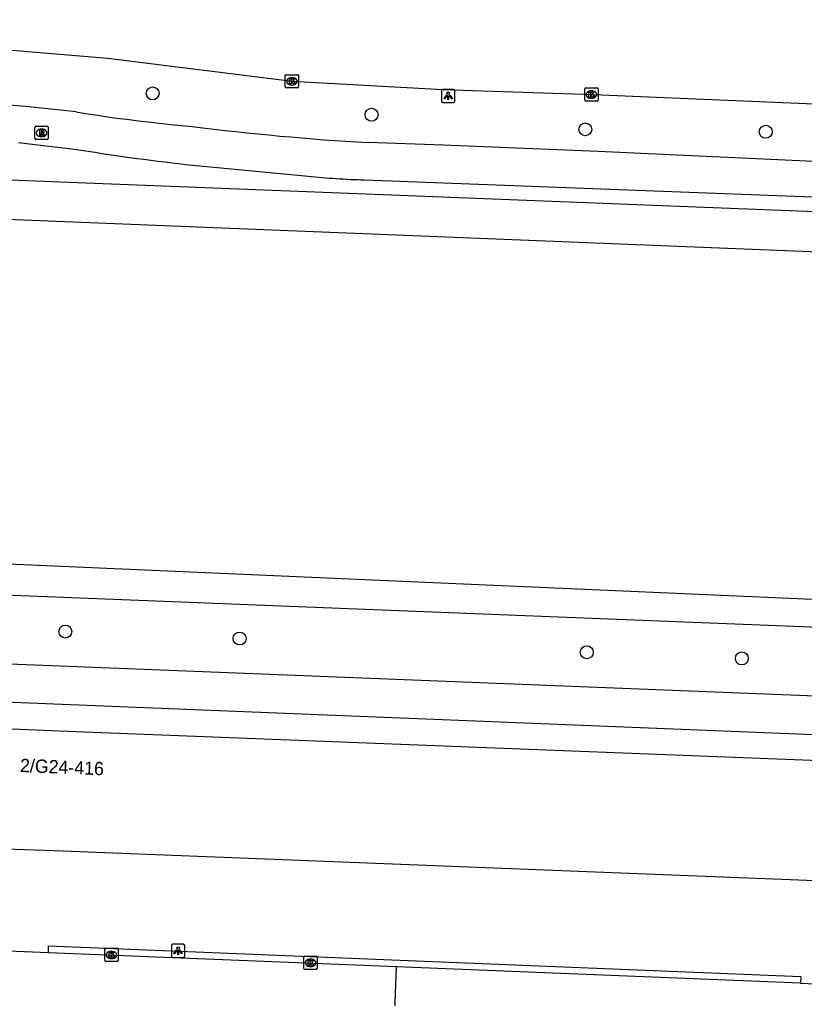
# Model space of a CAD drawing. Extents: x 160787 to 161428, y 386828 to 387483.
# Drawn here: x 161313.1 to 161372.3, y 387391.4 to 387465.2 of the extents above; entities that cross this region are included whole.
import ezdxf

# ---------------------------------------------------------------- set-up
doc = ezdxf.new("R2010")
doc.units = 0
for name, color, linetype in [('IMGEO_Boom', 7, 'Continuous'), ('IMGEO_Fietspad_gesloten', 7, 'Continuous'), ('IMGEO_Groenvoorziening', 7, 'Continuous'), ('IMGEO_Haag', 7, 'Continuous'), ('IMGEO_Kolk', 7, 'Continuous'), ('IMGEO_Lichtpunt', 7, 'Continuous'), ('IMGEO_Pand', 7, 'Continuous'), ('IMGEO_Pand_nummerreeks', 7, 'Continuous'), ('IMGEO_Pand_overbouw', 7, 'Continuous'), ('IMGEO_Rijbaan_lokaal_gesloten', 7, 'Continuous'), ('IMGEO_Rijbaan_lokaal_open', 7, 'Continuous'), ('IMGEO_Rioolput', 7, 'Continuous'), ('IMGEO_Voetpad_open', 7, 'Continuous')]:
    doc.layers.add(name, color=color, linetype=linetype)

msp = doc.modelspace()

# ---------------------------------------------------------------- linework, layer by layer
at = {"layer": 'IMGEO_Boom'}
for centre in [(161323.136, 387459.672), (161339.636, 387458.06), (161355.754, 387456.957), (161369.353, 387456.776), (161316.552, 387419.067), (161329.692, 387418.544), (161355.861, 387417.504), (161367.552, 387417.039)]:
    msp.add_circle(centre, 0.489, dxfattribs=at)
at = {"layer": 'IMGEO_Fietspad_gesloten'}
for points in [[(161313.015, 387455.962), (161317.216, 387455.473)], [(161405.891, 387453.443), (161405.151, 387453.48), (161392.858, 387453.598), (161386.601, 387453.893), (161380.026, 387454.202), (161356.719, 387455.298), (161345.039, 387455.752), (161339.372, 387455.958)], [(161325.628, 387454.314), (161334.849, 387453.429)], [(161339.105, 387453.148), (161378.817, 387451.64)]]:
    msp.add_lwpolyline(points, dxfattribs=at)
for centre, radius, start, end in [((161295.715, 387272.01), 187.516, 83.36802, 88.05739), ((161336.81, 387577.929), 121.227, 260.77281, 264.93355), ((161350.745, 387652.727), 197.097, 262.81799, 266.69192), ((161344.436, 387621.926), 168.664, 260.71277, 263.59766), ((161340.39, 387504.982), 51.85, 263.86525, 268.57987)]:
    msp.add_arc(centre, radius, start, end, dxfattribs=at)
at = {"layer": 'IMGEO_Groenvoorziening'}
msp.add_lwpolyline([(161374.739, 387447.654), (161373.448, 387421.465), (161260.165, 387426.446), (161260.891, 387452.237)], dxfattribs=at)
at = {"layer": 'IMGEO_Haag'}
msp.add_lwpolyline([(161257.475, 387423.998), (161375.886, 387419.29)], dxfattribs=at)
at = {"layer": 'IMGEO_Kolk'}
for p, q in [((161333.135, 387460.156), (161333.135, 387461.008)), ((161333.21, 387461.082), (161334.062, 387461.082)), ((161333.623, 387460.862), (161333.648, 387460.862)), ((161334.136, 387461.008), (161334.136, 387460.156)), ((161334.062, 387460.082), (161333.21, 387460.082)), ((161333.646, 387460.302), (161333.621, 387460.302)), ((161355.709, 387459.155), (161355.709, 387460.007)), ((161355.784, 387460.081), (161356.636, 387460.081)), ((161356.197, 387459.861), (161356.222, 387459.861)), ((161356.71, 387460.007), (161356.71, 387459.155)), ((161356.636, 387459.081), (161355.784, 387459.081)), ((161356.22, 387459.301), (161356.195, 387459.301)), ((161319.527, 387394.246), (161319.527, 387395.098)), ((161319.602, 387395.172), (161320.454, 387395.172)), ((161320.015, 387394.952), (161320.04, 387394.952)), ((161320.528, 387395.098), (161320.528, 387394.246)), ((161320.454, 387394.172), (161319.602, 387394.172)), ((161320.038, 387394.392), (161320.013, 387394.392)), ((161334.538, 387393.651), (161334.538, 387394.503)), ((161334.613, 387394.577), (161335.465, 387394.577)), ((161335.026, 387394.357), (161335.051, 387394.357)), ((161335.539, 387394.503), (161335.539, 387393.651)), ((161335.465, 387393.577), (161334.613, 387393.577)), ((161335.049, 387393.797), (161335.024, 387393.797))]:
    msp.add_line(p, q, dxfattribs=at)
for points in [[(161333.135, 387460.156), (161333.135, 387461.008)], [(161333.21, 387461.082), (161334.062, 387461.082)], [(161333.456, 387460.782), (161333.579, 387460.782), (161333.579, 387460.631), (161333.709, 387460.782), (161333.873, 387460.782), (161333.727, 387460.631), (161333.88, 387460.382), (161333.728, 387460.382), (161333.643, 387460.546), (161333.579, 387460.479), (161333.579, 387460.382), (161333.456, 387460.382), (161333.456, 387460.782)], [(161334.136, 387461.008), (161334.136, 387460.156)], [(161334.062, 387460.082), (161333.21, 387460.082)], [(161355.709, 387459.155), (161355.709, 387460.007)], [(161355.784, 387460.081), (161356.636, 387460.081)], [(161356.03, 387459.781), (161356.153, 387459.781), (161356.153, 387459.63), (161356.283, 387459.781), (161356.447, 387459.781), (161356.301, 387459.63), (161356.454, 387459.381), (161356.302, 387459.381), (161356.217, 387459.545), (161356.153, 387459.478), (161356.153, 387459.381), (161356.03, 387459.381), (161356.03, 387459.781)], [(161356.71, 387460.007), (161356.71, 387459.155)], [(161356.636, 387459.081), (161355.784, 387459.081)], [(161319.527, 387394.246), (161319.527, 387395.098)], [(161319.602, 387395.172), (161320.454, 387395.172)], [(161319.848, 387394.872), (161319.971, 387394.872), (161319.971, 387394.721), (161320.101, 387394.872), (161320.265, 387394.872), (161320.119, 387394.721), (161320.272, 387394.472), (161320.12, 387394.472), (161320.035, 387394.636), (161319.971, 387394.569), (161319.971, 387394.472), (161319.848, 387394.472), (161319.848, 387394.872)], [(161320.528, 387395.098), (161320.528, 387394.246)], [(161320.454, 387394.172), (161319.602, 387394.172)], [(161334.538, 387393.651), (161334.538, 387394.503)], [(161334.613, 387394.577), (161335.465, 387394.577)], [(161334.859, 387394.277), (161334.982, 387394.277), (161334.982, 387394.126), (161335.112, 387394.277), (161335.276, 387394.277), (161335.13, 387394.126), (161335.283, 387393.877), (161335.131, 387393.877), (161335.046, 387394.041), (161334.982, 387393.974), (161334.982, 387393.877), (161334.859, 387393.877), (161334.859, 387394.277)], [(161335.539, 387394.503), (161335.539, 387393.651)], [(161335.465, 387393.577), (161334.613, 387393.577)]]:
    msp.add_lwpolyline(points, dxfattribs=at)
for centre, start, end in [((161333.212, 387461.006), 91.55205, 178.44795), ((161333.212, 387461.006), 91.55205, 178.44795), ((161334.06, 387461.006), 1.55205, 88.44795), ((161334.06, 387461.006), 1.55205, 88.44795), ((161333.212, 387460.158), 181.55205, 268.44795), ((161333.212, 387460.158), 181.55205, 268.44795), ((161334.06, 387460.158), 271.55205, 358.44795), ((161334.06, 387460.158), 271.55205, 358.44795), ((161355.786, 387460.005), 91.55205, 178.44795), ((161355.786, 387460.005), 91.55205, 178.44795), ((161356.634, 387460.005), 1.55205, 88.44795), ((161356.634, 387460.005), 1.55205, 88.44795), ((161355.786, 387459.157), 181.55205, 268.44795), ((161355.786, 387459.157), 181.55205, 268.44795), ((161356.634, 387459.157), 271.55205, 358.44795), ((161356.634, 387459.157), 271.55205, 358.44795), ((161319.604, 387395.096), 91.55205, 178.44795), ((161319.604, 387395.096), 91.55205, 178.44795), ((161320.452, 387395.096), 1.55205, 88.44795), ((161320.452, 387395.096), 1.55205, 88.44795), ((161319.604, 387394.248), 181.55205, 268.44795), ((161319.604, 387394.248), 181.55205, 268.44795), ((161320.452, 387394.248), 271.55205, 358.44795), ((161320.452, 387394.248), 271.55205, 358.44795), ((161334.615, 387394.501), 91.55205, 178.44795), ((161334.615, 387394.501), 91.55205, 178.44795), ((161335.463, 387394.501), 1.55205, 88.44795), ((161335.463, 387394.501), 1.55205, 88.44795), ((161334.615, 387393.653), 181.55205, 268.44795), ((161334.615, 387393.653), 181.55205, 268.44795), ((161335.463, 387393.653), 271.55205, 358.44795), ((161335.463, 387393.653), 271.55205, 358.44795)]:
    msp.add_arc(centre, 0.0765, start, end, dxfattribs=at)
for centre, major_axis, ratio, start_param, end_param in [((161333.622, 387460.582), (-0.387, 0.002), 0.722429, 4.712389, 7.853982), ((161333.647, 387460.582), (-0.39, 0.002), 0.717154, 1.570796, 4.712389), ((161356.196, 387459.581), (-0.387, 0.002), 0.722429, 4.712389, 7.853982), ((161356.221, 387459.581), (-0.39, 0.002), 0.717154, 1.570796, 4.712389), ((161320.014, 387394.672), (-0.387, 0.002), 0.722429, 4.712389, 7.853982), ((161320.039, 387394.672), (-0.39, 0.002), 0.717154, 1.570796, 4.712389), ((161335.025, 387394.077), (-0.387, 0.002), 0.722429, 4.712389, 7.853982), ((161335.05, 387394.077), (-0.39, 0.002), 0.717154, 1.570796, 4.712389)]:
    msp.add_ellipse(centre, major_axis=major_axis, ratio=ratio, start_param=start_param, end_param=end_param, dxfattribs=at)
at = {"layer": 'IMGEO_Lichtpunt'}
for p, q in [((161344.92, 387459.88), (161344.92, 387459.073)), ((161344.92, 387459.88), (161344.92, 387459.073)), ((161345.822, 387459.975), (161345.014, 387459.975)), ((161345.822, 387459.975), (161345.014, 387459.975)), ((161345.916, 387459.073), (161345.916, 387459.88)), ((161345.916, 387459.073), (161345.916, 387459.88)), ((161345.014, 387458.979), (161345.822, 387458.979)), ((161345.014, 387458.979), (161345.822, 387458.979)), ((161325.456, 387395.475), (161324.648, 387395.475)), ((161325.456, 387395.475), (161324.648, 387395.475)), ((161324.554, 387395.38), (161324.554, 387394.573)), ((161324.554, 387395.38), (161324.554, 387394.573)), ((161325.55, 387394.573), (161325.55, 387395.38)), ((161325.55, 387394.573), (161325.55, 387395.38)), ((161324.648, 387394.479), (161325.456, 387394.479)), ((161324.648, 387394.479), (161325.456, 387394.479))]:
    msp.add_line(p, q, dxfattribs=at)
for points in [[(161345.294, 387459.544), (161345.333, 387459.516), (161345.145, 387459.254), (161345.107, 387459.281), (161345.294, 387459.544)], [(161345.396, 387459.496), (161345.443, 387459.496), (161345.443, 387459.174), (161345.396, 387459.174), (161345.396, 387459.496)], [(161345.506, 387459.516), (161345.544, 387459.543), (161345.731, 387459.281), (161345.692, 387459.253), (161345.506, 387459.516)], [(161324.928, 387395.044), (161324.967, 387395.016), (161324.779, 387394.754), (161324.741, 387394.781), (161324.928, 387395.044)], [(161325.03, 387394.996), (161325.077, 387394.996), (161325.077, 387394.674), (161325.03, 387394.674), (161325.03, 387394.996)], [(161325.14, 387395.016), (161325.178, 387395.043), (161325.365, 387394.781), (161325.326, 387394.753), (161325.14, 387395.016)]]:
    msp.add_lwpolyline(points, dxfattribs=at)
for centre in [(161345.419, 387459.678), (161325.053, 387395.178)]:
    msp.add_circle(centre, 0.0994, dxfattribs=at)
for centre, start, end in [((161345.014, 387459.88), 90, 180), ((161345.014, 387459.88), 90, 180), ((161345.822, 387459.88), 0, 90), ((161345.822, 387459.88), 0, 90), ((161345.014, 387459.073), 180, 270), ((161345.014, 387459.073), 180, 270), ((161345.822, 387459.073), 270, 0), ((161345.822, 387459.073), 270, 360), ((161324.648, 387395.38), 90, 180), ((161324.648, 387395.38), 90, 180), ((161325.456, 387395.38), 0, 90), ((161325.456, 387395.38), 0, 90), ((161324.648, 387394.573), 180, 270), ((161324.648, 387394.573), 180, 270), ((161325.456, 387394.573), 270, 0), ((161325.456, 387394.573), 270, 360)]:
    msp.add_arc(centre, 0.0946, start, end, dxfattribs=at)
at = {"layer": 'IMGEO_Pand'}
msp.add_lwpolyline([(161375.372, 387409.257), (161375.014, 387400.193), (161315.704, 387402.522), (161312.774, 387402.637), (161206.714, 387406.801), (161204.048, 387406.906), (161203.521, 387406.927), (161144.926, 387409.227), (161145.063, 387412.658), (161141.912, 387412.783), (161142.22, 387420.52), (161145.397, 387420.401), (161145.344, 387418.452), (161204.415, 387416.137), (161207.085, 387416.032), (161257.011, 387414.076), (161257.087, 387415.956), (161263.989, 387415.676), (161263.908, 387413.683), (161313.125, 387411.702), (161316.065, 387411.587), (161375.372, 387409.257)], dxfattribs=at)
at = {"layer": 'IMGEO_Pand_overbouw'}
msp.add_lwpolyline([(161375.467, 387411.182), (161263.989, 387415.676), (161263.908, 387413.683), (161313.125, 387411.702), (161316.065, 387411.587), (161375.372, 387409.257)], close=True, dxfattribs=at)
at = {"layer": 'IMGEO_Rijbaan_lokaal_gesloten'}
for points in [[(161260.884, 387465.239), (161266.274, 387465.019), (161280.5, 387464.429), (161295.904, 387463.78), (161303.085, 387463.612), (161305.834, 387463.487), (161319.753, 387462.329), (161333.661, 387460.582), (161345.017, 387459.956), (161356.363, 387459.579), (161391.431, 387458.108), (161405.023, 387457.425), (161406.112, 387457.394)], [(161315.275, 387394.84), (161300.082, 387395.457), (161261.798, 387397.029)], [(161341.523, 387393.773), (161315.275, 387394.84)], [(161342.991, 387387.637), (161341.303, 387387.73), (161341.523, 387393.773)]]:
    msp.add_lwpolyline(points, dxfattribs=at)
at = {"layer": 'IMGEO_Rijbaan_lokaal_open'}
for points in [[(161371.974, 387392.536), (161341.523, 387393.773)], [(161371.974, 387392.536), (161374.819, 387392.42)]]:
    msp.add_lwpolyline(points, dxfattribs=at)
at = {"layer": 'IMGEO_Rioolput'}
for p, q in [((161314.265, 387456.267), (161314.265, 387457.119)), ((161314.34, 387457.193), (161315.192, 387457.193)), ((161314.753, 387456.973), (161314.778, 387456.973)), ((161315.266, 387457.119), (161315.266, 387456.267)), ((161315.192, 387456.193), (161314.34, 387456.193)), ((161314.776, 387456.413), (161314.751, 387456.413))]:
    msp.add_line(p, q, dxfattribs=at)
for points in [[(161314.265, 387456.267), (161314.265, 387457.119)], [(161314.34, 387457.193), (161315.192, 387457.193)], [(161314.854, 387456.891), (161314.602, 387456.893), (161314.602, 387456.493)], [(161314.78, 387456.812), (161314.726, 387456.812), (161314.726, 387456.731)], [(161314.726, 387456.731), (161314.778, 387456.731)], [(161315.266, 387457.119), (161315.266, 387456.267)], [(161315.192, 387456.193), (161314.34, 387456.193)], [(161314.602, 387456.493), (161314.726, 387456.493), (161314.726, 387456.655), (161314.737, 387456.655)], [(161314.784, 387456.626), (161314.855, 387456.493), (161314.995, 387456.493), (161314.93, 387456.619)]]:
    msp.add_lwpolyline(points, dxfattribs=at)
for centre, radius, start, end in [((161314.342, 387457.117), 0.0765, 91.55205, 178.44795), ((161314.342, 387457.117), 0.0765, 91.55205, 178.44795), ((161314.762, 387456.92), 0.19, 274.7715, 282.96867), ((161314.786, 387456.716), 0.0964, 77.00612, 93.18647), ((161314.8, 387456.773), 0.0378, 276.66336, 79.67722), ((161314.853, 387456.781), 0.109, 350.36119, 89.41601), ((161314.851, 387456.781), 0.112, 277.58423, 350.98172), ((161315.19, 387457.117), 0.0765, 1.55205, 88.44795), ((161315.19, 387457.117), 0.0765, 1.55205, 88.44795), ((161314.342, 387456.269), 0.0765, 181.55205, 268.44795), ((161314.342, 387456.269), 0.0765, 181.55205, 268.44795), ((161314.736, 387456.602), 0.0533, 26.02933, 88.69889), ((161314.835, 387456.566), 0.108, 29.51342, 73.79051), ((161315.19, 387456.269), 0.0765, 271.55205, 358.44795), ((161315.19, 387456.269), 0.0765, 271.55205, 358.44795)]:
    msp.add_arc(centre, radius, start, end, dxfattribs=at)
for centre, major_axis, ratio, start_param, end_param in [((161314.752, 387456.693), (-0.387, 0.002), 0.722429, 4.712389, 7.853982), ((161314.777, 387456.693), (-0.39, 0.002), 0.717154, 1.570796, 4.712389)]:
    msp.add_ellipse(centre, major_axis=major_axis, ratio=ratio, start_param=start_param, end_param=end_param, dxfattribs=at)
at = {"layer": 'IMGEO_Voetpad_open'}
for points in [[(161378.817, 387451.64), (161378.758, 387450.527), (161373.059, 387450.739), (161302.126, 387453.524), (161294.712, 387453.846)], [(161260.891, 387452.237), (161372.726, 387447.736), (161374.739, 387447.654)], [(161375.886, 387419.29), (161375.649, 387414.095), (161257.264, 387418.802), (161257.475, 387423.998)], [(161315.275, 387394.84), (161315.295, 387395.358), (161371.993, 387393.038), (161371.974, 387392.536)]]:
    msp.add_lwpolyline(points, dxfattribs=at)

# ---------------------------------------------------------------- texts
at = {"layer": 'IMGEO_Pand_nummerreeks'}
msp.add_text('2/G24-416', height=1, rotation=357.67061, dxfattribs=at).set_placement((161313.125, 387408.476))

doc.saveas('drawing.dxf')
